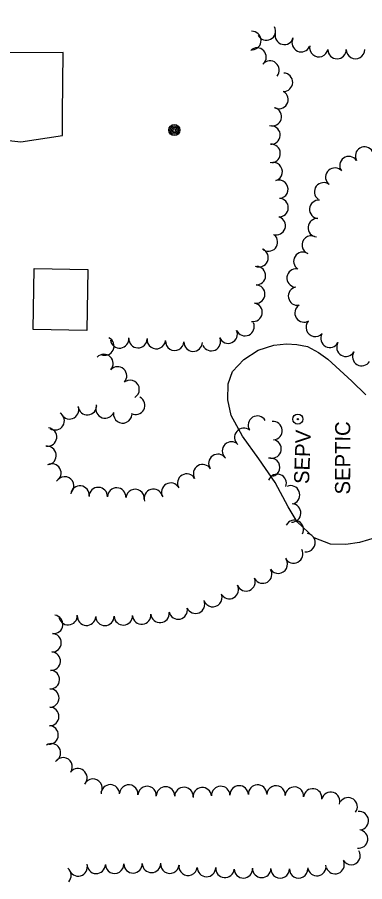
# Model space of a CAD drawing. Extents: x 588843 to 2552415, y 180129 to 269402.
# Drawn here: x 604127.2 to 604265.1, y 182798.5 to 183141.2 of the extents above; entities that cross this region are included whole.
import ezdxf

# ---------------------------------------------------------------- set-up
doc = ezdxf.new("R2010")
doc.units = 0
for name, color, linetype in [('E_BLD', 7, 'Continuous'), ('E_LAND_TreeLine_P', 7, 'Continuous'), ('E_MISCPROP', 7, 'Continuous'), ('E_MISCPROP_Septic', 7, 'Continuous'), ('E_MISCPROP_Septic_Dash', 7, 'Continuous'), ('E_MISCPROP_Text', 7, 'Continuous')]:
    doc.layers.add(name, color=color, linetype=linetype)

# ---------------------------------------------------------------- blocks, each defined once
blk = doc.blocks.new('POLE_2')
at = {"layer": 'E_MISCPROP'}
for radius in [14.6, 11, 7.32, 3.66]:
    blk.add_circle((0, 0), radius, dxfattribs=at)
blk = doc.blocks.new('SEPT')
at = {"layer": 'E_MISCPROP_Text'}
blk.add_text('SEPTIC', height=39.37, dxfattribs=at).set_placement((32.8, -19.7))

msp = doc.modelspace()

# ---------------------------------------------------------------- linework, layer by layer
at = {"layer": 'E_BLD'}
for points in [[(604061.14, 183141.06), (604061.62, 183112.72), (604070.67, 183112.79), (604069.9, 183110.46), (604072.01, 183094.94), (604113.25, 183095.65), (604115.23, 183093.22), (604128.66, 183091.87), (604145.18, 183094.34), (604145.19, 183102.99), (604145.45, 183127.18), (604122.03, 183127.12), (604122.19, 183131.54), (604105.27, 183128.69), (604099.54, 183128.11), (604088.69, 183129.96), (604088.59, 183141.18)], [(604155.21, 183041.16), (604154.76, 183016.98), (604133.52, 183017.38), (604133.97, 183041.56)]]:
    msp.add_lwpolyline(points, close=True, dxfattribs=at)
at = {"layer": 'E_LAND_TreeLine_P'}
for centre, radius, start, end in [((604220.31, 183131.96), 3.66, 272.1477, 92.1477), ((604226.07, 183135.72), 3.66, 206.8746, 26.8746), ((604233.17, 183134.02), 3.66, 166.3958, 346.3958), ((604239.87, 183131.11), 3.66, 155.739, 335.739), ((604222.35, 183125.4), 3.66, 313.4695, 133.4695), ((604246.87, 183129.16), 3.66, 169.1462, 349.1462), ((604254.11, 183128.39), 3.66, 180.4508, 0.4508), ((604261.43, 183128.42), 3.66, 179.3784, 359.3784), ((604227.53, 183120.24), 3.66, 320.3404, 140.3404), ((604232.85, 183115.44), 3.66, 267.988, 87.988), ((604231.05, 183108.58), 3.66, 239.5451, 59.5451), ((604228.42, 183101.79), 3.66, 252.4639, 72.4639), ((604227.88, 183094.51), 3.66, 266.3197, 86.3197), ((604227.94, 183087.21), 3.66, 273.5873, 93.5873), ((604265.01, 183086.19), 3.65, 29.6894, 209.6894), ((604228.75, 183079.98), 3.66, 287.9205, 107.9205), ((604258.8, 183082.38), 3.65, 35.1347, 215.1347), ((604253.19, 183077.81), 3.65, 52.6567, 232.6567), ((604231, 183073.02), 3.66, 287.9205, 107.9205), ((604248.77, 183072.01), 3.65, 52.6567, 232.6567), ((604231.1, 183065.74), 3.66, 267.988, 87.988), ((604246.83, 183065.03), 3.65, 85.325, 265.325), ((604230.01, 183058.59), 3.66, 251.3571, 71.3571), ((604246.23, 183057.76), 3.65, 85.325, 265.325), ((604226.87, 183052.11), 3.66, 228.997, 48.997), ((604243.85, 183050.9), 3.65, 69.0004, 249.0004), ((604223.16, 183045.9), 3.66, 246.0274, 66.0274), ((604240.51, 183044.46), 3.65, 57.4882, 237.4882), ((604222.09, 183038.78), 3.66, 267.988, 87.988), ((604237.85, 183037.86), 3.65, 82.8858, 262.8858), ((604221.83, 183031.47), 3.66, 267.988, 87.988), ((604238.42, 183030.67), 3.65, 100.5882, 280.5882), ((604220.78, 183024.24), 3.66, 260.863, 80.863), ((604241, 183023.99), 3.65, 122.427, 302.427), ((604217.59, 183018.57), 3.66, 204.0048, 24.0048), ((604245.43, 183018.28), 3.65, 138.5873, 318.5873), ((604210.91, 183015.6), 3.66, 204.0048, 24.0048), ((604251.25, 183013.96), 3.65, 151.7766, 331.7766), ((604161.98, 183010.85), 3.66, 244.654, 64.654), ((604167.82, 183013.7), 3.66, 187.0459, 7.0459), ((604175.12, 183013.82), 3.66, 178.5553, 358.5553), ((604182.42, 183013.44), 3.66, 174.2966, 354.2966), ((604189.7, 183012.76), 3.66, 177.2893, 357.2893), ((604197.01, 183012.41), 3.66, 177.988, 357.988), ((604204.23, 183012.62), 3.66, 204.0048, 24.0048), ((604257.61, 183010.4), 3.65, 149.2014, 329.2014), ((604263.88, 183006.66), 3.65, 149.2014, 329.2014), ((604161.62, 183003.96), 3.66, 316.8021, 136.8021), ((604167.03, 182999.03), 3.66, 317.7517, 137.7517), ((604171.99, 182993.67), 3.66, 300.1837, 120.1837), ((604174.16, 182987.32), 3.66, 242.3112, 62.3112), ((604155.02, 182987.21), 3.66, 184.6424, 4.6424), ((604162.08, 182985.92), 3.66, 160.8853, 340.8853), ((604142.25, 182981.25), 3.66, 237.4404, 57.4404), ((604147.96, 182985.58), 3.66, 199.5593, 19.5593), ((604169.07, 182983.96), 3.66, 174.8659, 354.8659), ((604222.48, 182979.49), 3.66, 30.8166, 210.8166), ((604228.7, 182977.33), 3.66, 274.777, 94.777), ((604139.23, 182974.76), 3.66, 264.0155, 84.0155), ((604217.11, 182974.68), 3.66, 50.2938, 230.2938), ((604228.33, 182970.08), 3.66, 260.9867, 80.9867), ((604139.02, 182967.5), 3.66, 277.7156, 97.7156), ((604212.2, 182969.27), 3.66, 44.7779, 224.7779), ((604206.82, 182964.35), 3.66, 34.4325, 214.4325), ((604140.94, 182960.56), 3.66, 299.2064, 119.2064), ((604200.75, 182960.27), 3.66, 30.5621, 210.5621), ((604227.72, 182962.8), 3.66, 283.4102, 103.4102), ((604194.45, 182956.55), 3.66, 30.5621, 210.5621), ((604230.36, 182956.43), 3.66, 339.5531, 159.5531), ((604146.06, 182955.41), 3.66, 317.6622, 137.6622), ((604188.1, 182952.93), 3.66, 29.7215, 209.7215), ((604152.07, 182951.81), 3.66, 353.1576, 173.1576), ((604159.35, 182951.2), 3.66, 358.5443, 178.5443), ((604166.66, 182951.01), 3.66, 358.5443, 178.5443), ((604173.96, 182950.44), 3.66, 355.4985, 175.4985), ((604181.24, 182950.48), 3.66, 16.9847, 196.9847), ((604235.67, 182951.87), 3.66, 292.2926, 112.2926), ((604236.1, 182944.68), 3.66, 267.988, 87.988), ((604237.18, 182938.14), 3.66, 331.423, 151.423), ((604241.82, 182932.97), 3.66, 261.4061, 81.4061), ((604236.84, 182928.49), 3.66, 207.9696, 27.9696), ((604230.79, 182924.4), 3.66, 213.0474, 33.0474), ((604224.61, 182920.48), 3.66, 210.7232, 30.7232), ((604218, 182917.39), 3.66, 202.7632, 22.7632), ((604211.37, 182914.34), 3.66, 209.2272, 29.2272), ((604204.81, 182911.15), 3.66, 199.6324, 19.6324), ((604197.98, 182908.54), 3.66, 202.5552, 22.5552), ((604183.89, 182904.87), 3.66, 184.8992, 4.8992), ((604191.07, 182906.24), 3.66, 192.3373, 12.3373), ((604141.69, 182900.54), 3.66, 263.0609, 83.0609), ((604147.38, 182903.98), 3.66, 183.3026, 3.3026), ((604154.68, 182903.77), 3.66, 176.3514, 356.3514), ((604161.99, 182903.72), 3.66, 180.5906, 0.5906), ((604169.3, 182903.91), 3.66, 182.2772, 2.2772), ((604176.61, 182904.25), 3.66, 184.8992, 4.8992), ((604141.04, 182893.26), 3.66, 267.988, 87.988), ((604140.69, 182885.96), 3.66, 266.4187, 86.4187), ((604140.33, 182878.65), 3.66, 267.988, 87.988), ((604140.13, 182871.34), 3.66, 269.6403, 89.6403), ((604140.09, 182864.03), 3.66, 269.6403, 89.6403), ((604139.85, 182856.72), 3.66, 267.988, 87.988), ((604140.78, 182849.6), 3.66, 302.4488, 122.4488), ((604145.4, 182844.1), 3.66, 325.2528, 145.2528), ((604151.26, 182839.74), 3.66, 320.9773, 140.9773), ((604157.26, 182835.63), 3.66, 334.4557, 154.4557), ((604164.13, 182833.35), 3.66, 359.5362, 179.5362), ((604171.44, 182833.29), 3.66, 355.5514, 175.5514), ((604178.74, 182832.72), 3.66, 355.5514, 175.5514), ((604207.95, 182832.73), 3.66, 1.6625, 181.6625), ((604215.26, 182832.94), 3.66, 1.6625, 181.6625), ((604222.57, 182833.29), 3.66, 2.9578, 182.9578), ((604229.87, 182832.9), 3.66, 356.4806, 176.4806), ((604186.04, 182832.52), 3.66, 359.4759, 179.4759), ((604193.35, 182832.32), 3.66, 357.988, 177.988), ((604200.66, 182832.21), 3.66, 5.0045, 185.0045), ((604237.17, 182832.44), 3.66, 355.1725, 175.1725), ((604244.45, 182831.75), 3.66, 352.4605, 172.4605), ((604251.6, 182830.36), 3.66, 343.3671, 163.3671), ((604258.49, 182828.2), 3.66, 324.8767, 144.8767), ((604262.91, 182822.75), 3.66, 276.1181, 96.1181), ((604262.62, 182815.45), 3.66, 262.6322, 82.6322), ((604259.67, 182808.92), 3.66, 211.4279, 31.4279), ((604158.53, 182805.41), 3.66, 177.988, 357.988), ((604165.84, 182805.47), 3.66, 181.6794, 1.6794), ((604173.15, 182805.64), 3.66, 181.2585, 1.2585), ((604180.46, 182805.79), 3.66, 181.1678, 1.1678), ((604187.76, 182805.47), 3.66, 175.7275, 355.7275), ((604253.32, 182805.32), 3.66, 200.8217, 20.8217), ((604144.95, 182801.01), 3.66, 317.5035, 50.6387), ((604151.37, 182804.43), 3.66, 195.7327, 15.7327), ((604195.02, 182804.64), 3.66, 172.2774, 352.2774), ((604202.31, 182804.18), 3.66, 179.4201, 359.4201), ((604209.61, 182803.79), 3.66, 174.5714, 354.5714), ((604216.91, 182803.65), 3.66, 181.731, 1.731), ((604224.22, 182803.81), 3.66, 178.662, 358.662), ((604231.53, 182803.64), 3.66, 179.9186, 359.9186), ((604238.84, 182803.63), 3.66, 179.9186, 359.9186), ((604246.09, 182804.54), 3.66, 188.8735, 8.8735)]:
    msp.add_arc(centre, radius, start, end, dxfattribs=at)
at = {"layer": 'E_MISCPROP_Septic'}
for radius in [2, 0.25]:
    msp.add_circle((604238.55, 182981.92), radius, dxfattribs=at)
at = {"layer": 'E_MISCPROP_Septic_Dash'}
msp.add_lwpolyline([(604270.16, 182935.07), (604263, 182933.05), (604257.56, 182932.16), (604251.47, 182932.28), (604244.97, 182934.87), (604238.3, 182941.2), (604234.77, 182947.13), (604229.51, 182956.76), (604223.05, 182966.13), (604216.57, 182975.12), (604212.14, 182983.34), (604210.79, 182989.58), (604210.91, 182995.88), (604212.66, 183000.83), (604217.15, 183005.49), (604222.79, 183009.23), (604228.96, 183011.28), (604234.09, 183011.69), (604238.12, 183011.54), (604242.32, 183010.71), (604246.76, 183008.29), (604250.4, 183005.6), (604259.94, 182996.91), (604265.55, 182991.5)], dxfattribs=at)

# ---------------------------------------------------------------- block references
at = {"layer": 'E_MISCPROP', "xscale": 0.1524003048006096, "yscale": 0.1524003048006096, "rotation": -2.363493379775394}
msp.add_blockref('POLE_2', (604189.53, 183096.49), dxfattribs=at)
at = {"layer": 'E_MISCPROP_Text', "xscale": 0.1524003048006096, "yscale": 0.15240030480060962, "rotation": 89.88662242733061}
msp.add_blockref('SEPT', (604256.28, 182947.04), dxfattribs=at)

# ---------------------------------------------------------------- texts
at = {"layer": 'E_MISCPROP_Text'}
msp.add_text('SEPV', height=6, rotation=87.988, dxfattribs=at).set_placement((604242.98, 182956.11))

doc.saveas('drawing.dxf')
